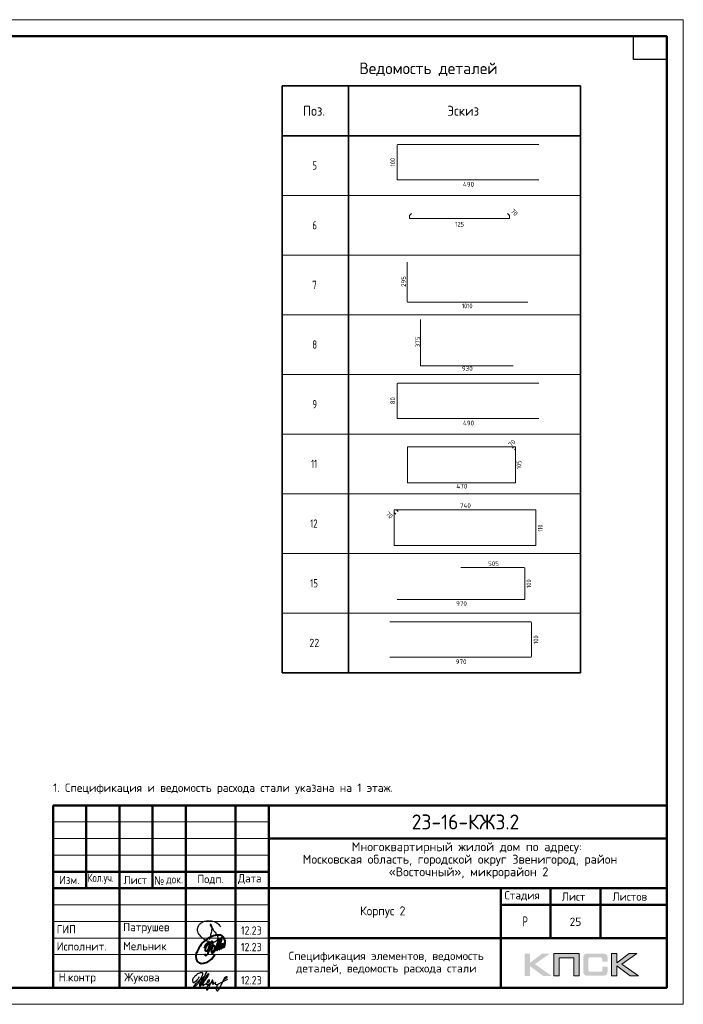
# Model space of a CAD drawing. Header units: millimetres. Extents: x -49773 to 2322955, y -3321 to 58485.
# Tile 328 of 580: x 1262933 to 1282940, y -3215 to 26485. Entities that reach past the tile are written whole.
import ezdxf

# ---------------------------------------------------------------- set-up
doc = ezdxf.new("R2010")
doc.units = ezdxf.units.MM
for name, color, linetype, lineweight in [('Standard', 7, 'Continuous', 25), ('Основная', 7, 'Continuous', 40), ('Стена наружная_ Сайдинг', 7, 'Continuous', 35)]:
    doc.layers.add(name, color=color, linetype=linetype, lineweight=lineweight)
doc.styles.add('ISOCPEUR', font='txt')
doc.styles.add('Segoe UI Symbol', font='txt')

# ---------------------------------------------------------------- blocks, each defined once
blk = doc.blocks.new('яяя')
at = {"lineweight": 30}
for points in [[(345424, 110432), (345425, 110410), (345424, 110397), (345417, 110379), (345406, 110350), (345390, 110319), (345357, 110275), (345310, 110221), (345265, 110176), (345198, 110110), (345161, 110077), (345133, 110066), (345116, 110066), (345102, 110075), (345090, 110091), (345082, 110115), (345074, 110146), (345066, 110182), (345064, 110206), (345067, 110234), (345077, 110278), (345095, 110320), (345114, 110361), (345134, 110395), (345159, 110428), (345195, 110469), (345228, 110506), (345284, 110560), (345331, 110595), (345379, 110625), (345435, 110648), (345486, 110670), (345532, 110686), (345573, 110696), (345605, 110698), (345621, 110695), (345635, 110687), (345648, 110671), (345656, 110649), (345659, 110625), (345659, 110583), (345656, 110553), (345647, 110523), (345635, 110489), (345387, 110033), (345349, 109985), (345311, 109948), (345247, 109889), (345209, 109858), (345192, 109844), (345180, 109837), (345157, 109833), (345150, 109835), (345140, 109842), (345135, 109856), (345138, 109881), (345148, 109892), (345183, 109930), (345267, 110024), (345343, 110105), (345455, 110213), (345617, 110343), (345775, 110456), (345811, 110526), (345838, 110607), (345890, 110740), (345902, 110771), (345698, 110295), (345672, 110226), (345626, 110132), (345572, 110032), (345518, 109953), (345481, 109918), (345497, 110001), (345567, 110147), (345655, 110301), (345760, 110442)], [(345481, 109918), (345476, 109896), (345475, 109874), (345485, 109861), (345506, 109866), (345539, 109891), (345632, 109983), (345968, 110450), (346022, 110527), (346029, 110560), (346027, 110579), (346026, 110590), (346010, 110605), (345993, 110609), (345975, 110601), (345962, 110584), (345954, 110562), (345857, 110421), (345783, 110292), (345741, 110183), (345701, 110079), (345665, 109985), (345660, 109952), (345666, 109929), (345669, 109915), (345682, 109910), (345702, 109914), (345735, 109941), (345846, 110007), (346065, 110160), (346075, 110193), (346070, 110217), (346066, 110236), (346052, 110241), (346030, 110241), (346007, 110228), (345978, 110203), (345960, 110164), (345892, 110010), (345895, 109986), (345904, 109966), (345925, 109964), (345969, 109968), (346045, 110000), (346218, 110114), (346261, 110154), (346280, 110184), (346282, 110210), (346278, 110225), (346263, 110229), (346241, 110222), (346220, 110198), (346162, 110049), (345989, 109904), (345932, 109849), (345906, 109805), (345891, 109739), (345890, 109690), (345899, 109652), (345924, 109647), (345956, 109655), (345980, 109674), (346058, 109838), (346158, 110046), (346261, 110098), (346314, 110120), (346292, 110079), (346269, 110036), (346261, 110008), (346267, 109998), (346293, 109998), (346363, 110039), (346445, 110095), (346421, 110068), (346414, 110040), (346407, 110011), (346416, 109990), (346466, 109972), (346509, 109977), (346574, 109984), (347172, 110293)], [(346586, 109971), (346543, 109917), (346509, 109873), (346489, 109825), (346475, 109767), (346472, 109710), (346478, 109675), (346485, 109641), (346501, 109621), (346517, 109602), (346542, 109589), (346568, 109592), (346605, 109620), (346680, 109731), (346736, 109842), (346865, 110115), (346962, 110290), (346969, 110318), (346979, 110360), (347013, 110403), (347056, 110434), (347091, 110450), (347109, 110450), (347121, 110434), (347115, 110405), (347072, 110355), (347012, 110307), (346924, 110222)]]:
    blk.add_lwpolyline(points, dxfattribs=at)
blk = doc.blocks.new('Из_буфера32210')
at = {"color": 7, "lineweight": 25}
blk.add_lwpolyline([(357, 84), (386, 160), (399, 213), (405, 239), (412, 268), (420, 299), (427, 339), (434, 380), (437, 414), (438, 442), (436, 466), (430, 489), (425, 504), (417, 519), (409, 531), (405, 535), (403, 536), (400, 539), (394, 541), (387, 543), (383, 542), (379, 539), (377, 534), (377, 528), (379, 523), (438, 428), (470, 382), (484, 365), (504, 341), (528, 310), (551, 280), (562, 264), (575, 247), (582, 235), (589, 220), (599, 198), (606, 184), (610, 167), (611, 155), (612, 143), (611, 127), (609, 116), (603, 96), (596, 82), (588, 69), (579, 56), (563, 43), (551, 34), (539, 25), (524, 16), (511, 10), (494, 5), (481, 3), (456, 0), (432, 1), (415, 3), (396, 6), (375, 11), (355, 19), (336, 24), (310, 31), (293, 39), (269, 53), (243, 69), (223, 80), (202, 93), (180, 109), (152, 128), (126, 152), (98, 182), (77, 211), (52, 241), (32, 266), (20, 293), (8, 329), (3, 348), (1, 373), (0, 393), (1, 417), (6, 440), (13, 454), (20, 476), (26, 497), (38, 517), (47, 529), (60, 548), (75, 563), (95, 581), (115, 593), (135, 606), (161, 618), (187, 628), (213, 638), (251, 647), (282, 653), (319, 655), (353, 655), (384, 652), (418, 648), (460, 641), (503, 628), (544, 611), (579, 594), (611, 573), (639, 545), (666, 515), (679, 496), (694, 471)], dxfattribs=at)
blk = doc.blocks.new('Из_буфера5543')
at = {"layer": 'Основная'}
for points in [[(762, 497), (761, 475), (762, 458), (767, 452), (778, 451), (786, 456), (792, 470), (796, 479), (799, 485), (802, 495), (805, 507), (808, 516), (812, 533), (814, 535), (801, 505), (800, 490), (800, 477), (805, 470), (820, 476), (824, 483), (826, 494), (829, 504), (833, 526), (835, 530), (842, 548), (846, 564), (852, 580), (855, 593), (859, 605), (862, 610), (866, 617), (856, 574), (856, 555), (851, 540), (848, 519), (849, 504), (848, 495), (853, 493), (861, 496), (863, 501), (868, 518), (873, 541), (876, 550), (880, 574), (883, 591), (886, 612), (881, 686), (874, 707), (870, 726), (859, 756), (851, 767), (838, 790), (819, 809), (794, 828), (785, 830), (763, 839), (748, 848), (721, 853), (704, 855), (666, 856), (639, 856), (599, 849), (579, 842), (535, 829), (485, 816), (420, 783), (378, 759), (341, 732), (282, 688), (227, 640), (195, 610), (157, 566), (127, 518), (88, 464), (57, 403), (39, 361), (27, 325), (16, 296), (6, 253), (0, 203), (7, 156), (13, 124), (29, 84), (60, 48), (75, 35), (98, 20), (138, 4), (165, 0), (237, 4), (277, 13), (317, 25), (365, 46), (428, 93), (474, 130), (516, 180), (554, 236), (582, 281)], [(265, 457), (281, 514), (299, 558), (312, 579), (332, 604), (345, 612), (360, 622), (376, 623), (382, 623), (387, 620), (391, 616), (396, 603), (399, 595), (402, 580), (403, 561), (401, 532), (394, 489), (386, 464), (379, 450), (372, 431), (365, 419), (358, 406), (348, 395), (338, 381), (328, 373), (313, 368), (304, 368), (296, 375), (294, 382), (290, 395), (293, 410), (293, 423), (297, 453), (305, 480), (308, 489), (320, 515), (328, 532), (344, 563), (361, 581), (377, 600), (395, 620), (414, 636), (448, 646), (472, 651), (482, 649), (493, 639), (502, 619), (507, 608), (508, 574), (505, 541), (499, 519), (483, 494), (469, 476), (459, 470), (443, 469), (439, 469)], [(503, 678), (478, 638), (464, 604), (452, 565), (440, 538), (428, 496), (422, 475), (417, 459), (413, 438), (402, 411), (395, 387), (383, 357), (378, 335), (370, 322), (367, 317), (359, 302), (348, 280), (336, 260), (324, 251), (310, 240), (299, 237), (292, 237), (288, 239), (281, 248), (278, 254), (278, 272), (276, 276), (276, 280)], [(496, 377), (509, 373), (536, 381), (548, 392), (559, 405), (565, 424), (573, 446), (576, 461), (579, 481), (579, 496), (575, 512), (567, 526), (551, 531), (538, 533), (529, 527), (518, 519), (505, 506), (501, 498), (495, 491), (490, 482), (482, 466), (479, 458), (472, 435), (468, 429), (464, 416), (460, 401), (461, 392), (462, 373), (465, 356), (469, 345), (477, 337), (483, 324), (496, 316), (511, 315), (524, 318), (535, 326), (547, 340), (554, 347), (566, 364), (572, 374), (579, 385), (593, 419), (599, 436), (606, 452), (616, 479), (623, 504), (629, 521), (635, 533), (637, 542), (643, 556), (644, 557), (652, 576), (658, 592), (688, 673), (724, 750), (651, 489), (636, 412), (636, 406), (639, 402), (645, 401), (649, 402), (651, 406), (655, 416), (660, 420), (661, 427), (665, 436), (668, 446), (753, 720), (780, 779), (715, 511), (710, 476), (706, 424), (712, 420), (718, 419), (725, 426), (729, 430), (733, 436), (737, 445), (741, 458), (745, 471), (747, 484), (749, 488), (761, 511), (768, 534), (772, 548), (776, 561), (781, 570), (788, 582), (792, 587), (802, 594), (804, 592), (807, 589), (807, 579), (807, 575), (804, 562), (805, 556), (800, 541), (793, 526), (784, 512), (774, 498), (767, 491), (762, 486), (760, 488), (763, 507), (764, 513), (767, 525), (769, 537), (771, 545)]]:
    blk.add_lwpolyline(points, dxfattribs=at)

msp = doc.modelspace()

# ---------------------------------------------------------------- hatches: boundary and pattern name
h = msp.add_hatch(color=256)
h.paths.add_polyline_path([(1278912.9, -1685.5), (1278685.4, -1685.5), (1278313.4, -1965.6), (1278313.4, -1685.5), (1278155.8, -1685.5), (1278155.8, -2357.6), (1278313.4, -2357.6), (1278313.4, -2062.4), (1278715.9, -2357.6), (1278967.6, -2357.6), (1278466.9, -2002.2)])
h.paths.add_polyline_path([(1279195.7, -1812.1), (1279641.1, -1812.1), (1279641.1, -2357.6), (1279797.3, -2357.6), (1279797.3, -1685.5), (1279630.7, -1685.5), (1279039.5, -1685.5), (1279039.5, -1844.6), (1279039.5, -2357.6), (1279195.7, -2357.6)])
h.paths.add_polyline_path([(1280935.5, -1682.1), (1280777.8, -1682.1), (1280777.8, -2354.9), (1280935.5, -2354.9), (1280935.5, -2058.9), (1281337.9, -2354.9), (1281589.6, -2354.9), (1281089, -1998.8), (1281535, -1682.1), (1281308.2, -1682.1), (1280935.5, -1962.1)])
msp.add_hatch(color=256).paths.add_polyline_path([(1280646.5, -1756.8), (1280644.4, -1749.1), (1280641.6, -1742.9), (1280638.2, -1736.7), (1280634.7, -1730.5), (1280631.2, -1725.6), (1280627.1, -1720.8), (1280622.9, -1716), (1280618.8, -1711.8), (1280613.3, -1708.3), (1280607.7, -1704.2), (1280601.5, -1700.7), (1280594.6, -1698), (1280587.7, -1695.2), (1280580.1, -1692.4), (1280572.5, -1690.4), (1280554.5, -1686.9), (1280535.1, -1684.1), (1280513.7, -1682.8), (1280490.2, -1682.1), (1280089.1, -1682.1), (1280065.6, -1682.8), (1280044.9, -1684.1), (1280024.8, -1686.9), (1280007.5, -1690.4), (1279999.2, -1693.1), (1279991.6, -1695.2), (1279984.7, -1698), (1279978.5, -1701.4), (1279972.3, -1704.2), (1279966.1, -1708.3), (1279961.2, -1711.8), (1279956.4, -1716), (1279952.2, -1720.8), (1279948.8, -1725.6), (1279944.6, -1730.5), (1279941.2, -1736.7), (1279938.4, -1742.9), (1279935.6, -1749.8), (1279932.9, -1756.8), (1279930.8, -1764.4), (1279927.3, -1781), (1279924.6, -1798.9), (1279922.5, -1819), (1279922.5, -1841.1), (1279922.5, -2195.1), (1279922.5, -2217.3), (1279924.6, -2237.3), (1279927.3, -2256), (1279930.8, -2272.6), (1279932.9, -2280.2), (1279935.6, -2287.1), (1279938.4, -2294), (1279941.2, -2300.2), (1279944.6, -2305.8), (1279948.8, -2311.3), (1279952.2, -2316.2), (1279956.4, -2321), (1279961.2, -2325.1), (1279966.7, -2328.6), (1279972.3, -2332.1), (1279978.5, -2335.5), (1279984.7, -2339), (1279992.3, -2341), (1279999.2, -2343.8), (1280007.5, -2345.9), (1280024.8, -2350), (1280044.9, -2352.1), (1280066.3, -2354.2), (1280089.1, -2354.9), (1280490.2, -2354.9), (1280513.7, -2354.2), (1280535.1, -2352.8), (1280554.5, -2350), (1280571.8, -2346.6), (1280580.1, -2343.8), (1280587.7, -2341.7), (1280594.6, -2339), (1280601.5, -2335.5), (1280607.7, -2332.7), (1280613.3, -2328.6), (1280618.8, -2325.1), (1280622.9, -2321), (1280627.1, -2316.8), (1280631.2, -2311.3), (1280634.7, -2306.5), (1280638.2, -2300.2), (1280641.6, -2294), (1280644.4, -2287.8), (1280646.5, -2280.2), (1280649.2, -2272.6), (1280652.7, -2256), (1280655.4, -2238), (1280656.8, -2217.3), (1280657.5, -2195.1), (1280657.5, -2083.8), (1280500.6, -2083.8), (1280500.6, -2174.4), (1280500.6, -2180.6), (1280499.9, -2186.8), (1280498.5, -2192.4), (1280497.1, -2197.9), (1280495, -2202.8), (1280493, -2206.9), (1280490.2, -2211), (1280486.7, -2214.5), (1280483.3, -2218), (1280479.1, -2220.7), (1280474.3, -2222.8), (1280469.4, -2224.9), (1280464.6, -2226.3), (1280458.4, -2227), (1280452.2, -2227.6), (1280445.9, -2228.3), (1280122.3, -2228.3), (1280116.8, -2227.6), (1280112, -2227), (1280107.8, -2224.9), (1280103.7, -2222.8), (1280099.5, -2220), (1280096, -2217.3), (1280092.6, -2213.8), (1280089.8, -2209.7), (1280087.1, -2205.5), (1280085, -2201.4), (1280082.9, -2196.5), (1280081.5, -2191.7), (1280079.5, -2182), (1280078.8, -2172.3), (1280078.8, -1849.4), (1280078.8, -1843.9), (1280079.5, -1838.3), (1280080.8, -1833.5), (1280082.2, -1828.7), (1280083.6, -1824.5), (1280085.7, -1821.1), (1280088.4, -1817.6), (1280091.2, -1814.1), (1280094.7, -1811.4), (1280098.1, -1808.6), (1280102.3, -1806.5), (1280106.4, -1805.2), (1280111.3, -1803.8), (1280116.1, -1803.1), (1280121.6, -1802.4), (1280127.2, -1802.4), (1280445.9, -1802.4), (1280452.2, -1802.4), (1280458.4, -1803.1), (1280463.9, -1804.5), (1280468.8, -1805.8), (1280473.6, -1807.9), (1280478.4, -1810), (1280482.6, -1813.5), (1280486, -1816.2), (1280489.5, -1820.4), (1280492.3, -1824.5), (1280495, -1828.7), (1280497.1, -1833.5), (1280498.5, -1838.3), (1280499.9, -1843.9), (1280500.6, -1850.1), (1280500.6, -1856.3), (1280500.6, -1930.3), (1280657.5, -1930.3), (1280657.5, -1841.1), (1280656.8, -1819), (1280655.4, -1798.9), (1280652.7, -1781), (1280648.5, -1764.4)])

# ---------------------------------------------------------------- linework, layer by layer
at = {"lineweight": 0}
for points in [[(1279195.7, -2357.6), (1279195.7, -1812.1), (1279641.1, -1812.1), (1279641.1, -2357.6), (1279797.3, -2357.6), (1279797.3, -1685.5), (1279630.7, -1685.5), (1279039.5, -1685.5), (1279039.5, -1844.6), (1279039.5, -2357.6), (1279195.7, -2357.6)], [(1280777.8, -2354.9), (1280777.8, -1682.1), (1280935.5, -1682.1), (1280935.5, -1962.1), (1281308.2, -1682.1), (1281535, -1682.1), (1281089, -1998.8), (1281589.6, -2354.9), (1281337.9, -2354.9), (1280935.5, -2058.9), (1280935.5, -2354.9), (1280777.8, -2354.9)]]:
    msp.add_lwpolyline(points, close=True, dxfattribs=at)
at = {"layer": 'Standard', "color": 7, "linetype": 'Continuous', "lineweight": 35, "transparency": 33554687}
for p, q in [((1270841.6, 24486.7), (1279841.6, 24486.7)), ((1270841.6, 22986.7), (1270841.6, 24486.7)), ((1270841.6, 24486.7), (1270841.6, 21186.7)), ((1272841.6, 22986.7), (1272841.6, 24486.7)), ((1272841.6, 24486.7), (1272841.6, 21186.7)), ((1279841.6, 22986.7), (1279841.6, 24486.7)), ((1279841.6, 24486.7), (1279841.6, 21186.7)), ((1279841.6, 22986.7), (1270841.6, 22986.7)), ((1270841.6, 22686.7), (1270841.6, 19386.7)), ((1272841.6, 22686.7), (1272841.6, 19386.7)), ((1279841.6, 22686.7), (1279841.6, 19386.7)), ((1270841.6, 20886.7), (1270841.6, 17586.7)), ((1272841.6, 20886.7), (1272841.6, 17586.7)), ((1279841.6, 20886.7), (1279841.6, 17586.7)), ((1270841.6, 19086.7), (1270841.6, 15786.7)), ((1272841.6, 19086.7), (1272841.6, 15786.7)), ((1279841.6, 19086.7), (1279841.6, 15786.7)), ((1270841.6, 17286.7), (1270841.6, 13986.7)), ((1272841.6, 17286.7), (1272841.6, 13986.7)), ((1279841.6, 17286.7), (1279841.6, 13986.7)), ((1270841.6, 15486.7), (1270841.6, 12186.7)), ((1272841.6, 15486.7), (1272841.6, 12186.7)), ((1279841.6, 15486.7), (1279841.6, 12186.7)), ((1270841.6, 13686.7), (1270841.6, 10386.7)), ((1272841.6, 13686.7), (1272841.6, 10386.7)), ((1279841.6, 13686.7), (1279841.6, 10386.7)), ((1270841.6, 11886.7), (1270841.6, 8586.7)), ((1272841.6, 11886.7), (1272841.6, 8586.7)), ((1279841.6, 11886.7), (1279841.6, 8586.7)), ((1270841.6, 10086.7), (1270841.6, 6786.7)), ((1272841.6, 10086.7), (1272841.6, 6786.7)), ((1279841.6, 10086.7), (1279841.6, 6786.7)), ((1270841.6, 6786.7), (1279841.6, 6786.7))]:
    msp.add_line(p, q, dxfattribs=at)
at = {"layer": 'Standard', "color": 4, "linetype": 'Continuous', "lineweight": 18, "transparency": 33554687}
for p, q in [((1274311.8, 21671.3), (1274311.8, 22701.1)), ((1274331.5, 22720.8), (1278588.4, 22720.8)), ((1278588.4, 21651.7), (1274331.5, 21651.7)), ((1274617.8, 17980.5), (1274617.8, 19174.3)), ((1278249.1, 17963.8), (1274634.5, 17963.8)), ((1275017, 16062.1), (1275017, 17444)), ((1277806.5, 16049.2), (1275029.9, 16049.2)), ((1274311.8, 14471.3), (1274311.8, 15501.1)), ((1274331.5, 15520.8), (1278588.4, 15520.8)), ((1278588.4, 14451.7), (1274331.5, 14451.7))]:
    msp.add_line(p, q, dxfattribs=at)
at = {"layer": 'Standard', "color": 7, "linetype": 'Continuous', "lineweight": 13, "transparency": 33554687}
for p, q in [((1270841.6, 21186.7), (1279841.6, 21186.7)), ((1270841.6, 19386.7), (1279841.6, 19386.7)), ((1270841.6, 17586.7), (1279841.6, 17586.7)), ((1270841.6, 15786.7), (1279841.6, 15786.7)), ((1270841.6, 13986.7), (1279841.6, 13986.7)), ((1270841.6, 12186.7), (1279841.6, 12186.7)), ((1270841.6, 10386.7), (1279841.6, 10386.7)), ((1270841.6, 8586.7), (1279841.6, 8586.7)), ((1270841.6, 6786.7), (1279841.6, 6786.7))]:
    msp.add_line(p, q, dxfattribs=at)
at = {"layer": 'Standard', "color": 40, "linetype": 'Continuous', "lineweight": 18, "transparency": 33554687}
for p, q in [((1274685.3, 20499.8), (1274685.3, 20572.2)), ((1274690, 20583.5), (1274746.3, 20639.8)), ((1277641.9, 20639.8), (1277698.2, 20583.5)), ((1277702.9, 20572.2), (1277702.9, 20499.8)), ((1277686.9, 20483.8), (1274701.3, 20483.8)), ((1274620.6, 12525.9), (1274620.6, 13590.1)), ((1274632.6, 13602.1), (1277875.7, 13602.1)), ((1277791.5, 13565.5), (1277825.3, 13599.3)), ((1277832.1, 13602.1), (1277875.7, 13602.1)), ((1277882.5, 13542.2), (1277848.6, 13508.4)), ((1277885.3, 13592.5), (1277885.3, 12525.9)), ((1277885.3, 13592.5), (1277885.3, 13549)), ((1277873.2, 12513.9), (1274632.6, 12513.9)), ((1274220.5, 11625.6), (1274220.5, 11683.1)), ((1274220.5, 10642.5), (1274220.5, 11683.1)), ((1274268.9, 11572), (1274224.2, 11616.7)), ((1274233.2, 11695.8), (1278481.1, 11695.8)), ((1274233.2, 11695.8), (1274290.6, 11695.8)), ((1274299.6, 11692.1), (1274344.3, 11647.4)), ((1278497, 11679.9), (1278497, 10642.5)), ((1278481.1, 10626.7), (1274236.4, 10626.7))]:
    msp.add_line(p, q, dxfattribs=at)
at = {"layer": 'Standard', "color": 22, "linetype": 'Continuous', "lineweight": 18, "transparency": 33554687}
for p, q in [((1276237.3, 9957.3), (1278142.5, 9957.3)), ((1278163.8, 9936), (1278163.8, 9015.3)), ((1278142.5, 8994), (1274310.7, 8994)), ((1278340.7, 8320.8), (1274087.7, 8320.8)), ((1278364.3, 7275.3), (1278364.3, 8297.2)), ((1274087.7, 7251.7), (1278340.7, 7251.7))]:
    msp.add_line(p, q, dxfattribs=at)
at = {"layer": 'Standard', "color": 7, "linetype": 'Continuous', "lineweight": 13, "transparency": 33554687}
msp.add_lwpolyline([(1240940, -3214.6), (1282940, -3214.6), (1282940, 26485.4), (1240940, 26485.4), (1240940, -3214.6)], close=True, dxfattribs=at)
at = {"layer": 'Standard', "color": 7, "linetype": 'Continuous', "lineweight": 50, "transparency": 33554687}
msp.add_lwpolyline([(1242940, 25985.4), (1282440, 25985.4), (1282440, -2714.6), (1242940, -2714.6), (1242940, 25985.4)], close=True, dxfattribs=at)
at = {"layer": 'Standard', "color": 7, "linetype": 'Continuous', "lineweight": 25, "transparency": 33554687}
msp.add_lwpolyline([(1282440, 25985.4), (1282440, 25285.4), (1281440, 25285.4), (1281440, 25985.4), (1282440, 25985.4)], close=True, dxfattribs=at)
at = {"layer": 'Standard', "color": 4, "linetype": 'Continuous', "lineweight": 18, "transparency": 33554687}
for centre, radius, start, end in [((1274331.5, 22701.1), 19.7, 90, 180), ((1274331.5, 21671.3), 19.7, 180, 270), ((1274634.5, 17980.5), 16.7, 180, 270), ((1275029.9, 16062.1), 12.8, 180, 270), ((1274331.5, 15501.1), 19.7, 90, 180), ((1274331.5, 14471.3), 19.7, 180, 270)]:
    msp.add_arc(centre, radius, start, end, dxfattribs=at)
at = {"layer": 'Standard', "color": 40, "linetype": 'Continuous', "lineweight": 18, "transparency": 33554687}
for centre, radius, start, end in [((1274701.3, 20572.2), 16, 135, 180), ((1274701.3, 20499.8), 16, 180, 270), ((1277686.9, 20499.8), 16, 270, 0), ((1277686.9, 20572.2), 16, 0, 45), ((1274632.6, 13590.1), 12, 90, 180), ((1277832.1, 13592.5), 9.62, 90, 135), ((1277875.7, 13592.5), 9.62, 0, 90), ((1277875.7, 13592.5), 9.62, 0, 90), ((1277875.7, 13549), 9.62, 315, 0), ((1274632.6, 12525.9), 12, 180, 270), ((1277873.2, 12525.9), 12, 270, 0), ((1274233.2, 11683.1), 12.7, 90, 180), ((1274233.2, 11683.1), 12.7, 90, 180), ((1274233.2, 11625.6), 12.7, 180, 225), ((1274290.6, 11683.1), 12.7, 45, 90), ((1278481.1, 11679.9), 15.9, 0, 90), ((1274236.4, 10642.5), 15.9, 180, 270), ((1278481.1, 10642.5), 15.9, 270, 0)]:
    msp.add_arc(centre, radius, start, end, dxfattribs=at)
at = {"layer": 'Standard', "color": 22, "linetype": 'Continuous', "lineweight": 18, "transparency": 33554687}
for centre, radius, start, end in [((1278142.5, 9936), 21.3, 0, 90), ((1278142.5, 9015.3), 21.3, 270, 0), ((1278340.7, 8297.2), 23.6, 0, 90), ((1278340.7, 7275.3), 23.6, 270, 0)]:
    msp.add_arc(centre, radius, start, end, dxfattribs=at)
at = {"layer": 'Стена наружная_ Сайдинг', "color": 7, "linetype": 'Continuous', "lineweight": 50, "transparency": 33554687}
for p, q in [((1263939.9, 2785.5), (1282440, 2785.5)), ((1263939.9, -2714.6), (1263939.9, 2785.5)), ((1267939.9, -2714.6), (1267939.9, 2785.5)), ((1282440, 2785.5), (1282440, -2714.6)), ((1270440, 1785.5), (1282440, 1785.5)), ((1270440, 785.5), (1263939.9, 785.5)), ((1263939.9, 285.5), (1270440, 285.5)), ((1270440, 285.5), (1282440, 285.5)), ((1277440, -214.5), (1282440, -214.5)), ((1270440, -1214.6), (1282440, -1214.6)), ((1263939.9, -2714.6), (1282440, -2714.6))]:
    msp.add_line(p, q, dxfattribs=at)
at = {"layer": 'Стена наружная_ Сайдинг', "color": 7, "linetype": 'Continuous', "lineweight": 13, "transparency": 33554687}
for p, q in [((1263939.9, 2285.5), (1270440, 2285.5)), ((1263939.9, 1785.5), (1270440, 1785.5)), ((1263939.9, 1285.5), (1270440, 1285.5)), ((1263939.9, -214.5), (1270440, -214.5)), ((1263939.9, -714.5), (1270440, -714.5)), ((1263939.9, -1214.6), (1270440, -1214.6)), ((1263939.9, -1714.6), (1270440, -1714.6)), ((1263939.9, -2214.6), (1270440, -2214.6))]:
    msp.add_line(p, q, dxfattribs=at)
at = {"layer": 'Стена наружная_ Сайдинг', "color": 7, "linetype": 'Continuous', "lineweight": 50, "transparency": 33554687}
for points in [[(1264939.9, 2785.5), (1264939.9, 1535.5), (1264939.9, 285.5)], [(1265939.9, 2785.5), (1265939.9, 35.5), (1265939.9, -2714.6)], [(1266939.9, 2785.5), (1266939.9, 1535.5), (1266939.9, 285.5)], [(1269440, 2785.5), (1269440, 35.5), (1269440, -2714.6)], [(1270440, 2785.5), (1270440, 35.5), (1270440, -2714.6)], [(1277440, -2714.6), (1277440, -1214.6), (1277440, 285.5)], [(1278940, -1214.6), (1278940, -464.5), (1278940, 285.5)], [(1280440, 285.5), (1280440, -464.5), (1280440, -1214.6)]]:
    msp.add_lwpolyline(points, dxfattribs=at)

# ---------------------------------------------------------------- block references
at = {"color": 1, "ltscale": 100}
msp.add_blockref('Из_буфера32210', (1268295, -1348.7), dxfattribs=at)
at = {"color": 2, "lineweight": 60, "xscale": 0.5, "yscale": 0.5, "zscale": 0.5}
msp.add_blockref('яяя', (1095619.2, -57601), dxfattribs=at)
at = {"layer": 'Основная'}
msp.add_blockref('Из_буфера5543', (1268242.4, -1981.4), dxfattribs=at)

# ---------------------------------------------------------------- texts
at = {"layer": 'Standard', "color": 7, "linetype": 'Continuous', "lineweight": 35, "transparency": 33554687, "insert": (1273171.6, 24786.7), "char_height": 350, "width": 4509.788, "attachment_point": 7, "style": 'ISOCPEUR'}
msp.add_mtext('\\W0.98;Ведомость деталей', dxfattribs=at)
at = {"layer": 'Standard', "color": 7, "linetype": 'Continuous', "lineweight": 25, "transparency": 33554687, "attachment_point": 7}
for s, insert, char_height, width, style in [('\\W0.92;Поз.', (1271474.1, 23586.7), 300, 872.987, 'ISOCPEUR'), ('\\W0.94;Эскиз', (1275824.1, 23586.7), 300, 1176.105, 'ISOCPEUR'), ('\\W0.78;5', (1271754.1, 21961.7), 250, 272.013, 'ISOCPEUR'), ('\\W0.78;6', (1271754.1, 20161.7), 250, 272.013, 'ISOCPEUR'), ('\\W0.78;7', (1271754.1, 18361.7), 250, 272.013, 'ISOCPEUR'), ('\\W0.78;8', (1271754.1, 16561.7), 250, 272.013, 'ISOCPEUR'), ('\\W0.78;9', (1271754.1, 14761.7), 250, 272.013, 'ISOCPEUR'), ('\\W0.63;11', (1271716.6, 12961.7), 250, 328.133, 'ISOCPEUR'), ('\\W0.75;12', (1271691.6, 11161.7), 250, 393.574, 'ISOCPEUR'), ('\\W0.75;15', (1271691.6, 9361.7), 250, 393.574, 'ISOCPEUR'), ('\\W0.87;22', (1271666.6, 7561.7), 250, 459.007, 'ISOCPEUR'), ('\\W0.99;Многоквартирный жилой дом по адресу: ', (1272943.5, 1330.5), 270, 7123.089, 'ISOCPEUR'), ('\\W0.99;Московская область, городской округ Звенигород, район ', (1271465.2, 952.5), 270, 10078.117, 'ISOCPEUR'), ('\\W0.99;«Восточный», микрорайон 2', (1274057.2, 574.5), 270, 4896.236, 'ISOCPEUR'), ('\\W0.93;Изм.', (1264121.2, 410.2), 250, 752.897, 'ISOCPEUR'), ('\\W0.79;Кол.уч.', (1264976.6, 410.2), 250, 973.657, 'ISOCPEUR'), ('\\W0.94;Лист', (1266064.9, 410.2), 250, 866.919, 'ISOCPEUR'), ('\\W0.91;№', (1266985.4, 392.9), 250, 477.949, 'Segoe UI Symbol'), ('\\W0.94;Подп.', (1268289.9, 399.8), 250, 916.954, 'ISOCPEUR'), ('\\W0.94;Дата', (1269517.2, 410.2), 250, 967.736, 'ISOCPEUR'), ('\\W0.84;док.', (1267349.6, 392.9), 250, 649.802, 'ISOCPEUR'), ('\\W0.96;Стадия', (1277550, -89.8), 250, 1243.904, 'ISOCPEUR'), ('\\W0.94;Лист', (1279277.7, -89.8), 250, 866.919, 'ISOCPEUR'), ('\\W0.96;Листов', (1280803.6, -89.8), 250, 1218.997, 'ISOCPEUR'), ('\\W0.96;Корпус 2', (1273197.5, -604.6), 270, 1614.451, 'ISOCPEUR'), ('\\W0.62;Р', (1278097.7, -864.5), 300, 276.791, 'ISOCPEUR'), ('\\W0.92;ГИП', (1264050.7, -1077.1), 250, 689.612, 'ISOCPEUR'), ('\\W0.97;Патрушев', (1266050.8, -1077.1), 250, 1670.192, 'ISOCPEUR'), ('\\W0.88;12.23', (1269603, -1113.3), 250, 834.251, 'ISOCPEUR'), ('\\W0.97;Исполнит.', (1264045, -1592.8), 250, 1645.076, 'ISOCPEUR'), ('\\W0.96;Мельник', (1266050.8, -1583.2), 250, 1394.321, 'ISOCPEUR'), ('\\W0.88;12.23', (1269603, -1613.3), 250, 834.251, 'ISOCPEUR'), ('\\W0.96;Н.контр', (1264107.5, -2592.8), 250, 1319.134, 'ISOCPEUR'), ('\\W0.96;Жукова', (1266082.4, -2592.8), 250, 1269.071, 'ISOCPEUR'), ('\\W0.88;12.23', (1269603, -2613.3), 250, 834.251, 'ISOCPEUR')]:
    msp.add_mtext(s, dxfattribs=dict(at, insert=insert, char_height=char_height, width=width, style=style))
at = {"layer": 'Standard', "color": 7, "linetype": 'Continuous', "lineweight": 13, "transparency": 33554687, "char_height": 140, "attachment_point": 7, "style": 'ISOCPEUR'}
for s, insert, width, rotation in [('\\W0.83;100', (1274249.5, 22053.2), 323.637, 90), ('\\W0.87;70', (1277725.5, 20694.8), 257.034, 315), ('\\W0.91;295', (1274575.5, 18422), 357.638, 90), ('\\W0.91;375', (1275000.7, 16599.6), 357.624, 90), ('\\W0.87;80', (1274249.5, 14888.2), 257.045, 90), ('\\W0.87;70', (1277750.6, 13595.6), 257.04, 45), ('\\W0.83;105', (1278056.2, 12925), 323.644, 90), ('\\W0.87;70', (1273958.7, 11563.9), 257.051, 315), ('\\W0.74;110', (1278700.3, 11042.2), 289.636, 90), ('\\W0.83;100', (1278353, 9342.6), 323.63, 90), ('\\W0.83;100', (1278566.5, 7653.2), 323.637, 90)]:
    msp.add_mtext(s, dxfattribs=dict(at, insert=insert, width=width, rotation=rotation))
at = {"layer": 'Standard', "color": 7, "linetype": 'Continuous', "lineweight": 13, "transparency": 33554687, "style": 'ISOCPEUR'}
for s, insert, char_height, width, attachment_point in [('\\W0.92;490', (1276296.1, 21449.4), 140, 371.911, 7), ('\\W0.83;125', (1276061.1, 20245.8), 140, 323.637, 7), ('\\W0.80;1010', (1276265.5, 17781.5), 140, 391.82, 7), ('\\W0.91;930', (1276264.8, 15893), 140, 357.631, 7), ('\\W0.92;490', (1276296.1, 14249.4), 140, 371.911, 7), ('\\W0.92;470', (1276098.9, 12342.9), 140, 371.925, 7), ('\\W0.92;740', (1276204.8, 11759.1), 140, 371.911, 7), ('\\W0.91;505', (1277053.5, 10006.4), 140, 357.631, 7), ('\\W0.91;970', (1276090.3, 8804.8), 140, 357.624, 7), ('\\W0.91;970', (1276079, 7049.4), 140, 357.624, 7), ('\\A1;{\\fISOCPEUR|i0|b0;\\H250.000000;\\W1.000000;\\C7;1. Спецификация и ведомость расхода стали указана на 1 этаж.}\\P', (1263939.9, 3124.3), 250, 10560.729, 7), ('\\A1;{\\fISOCPEUR|i0|b0;\\H250.000000;\\W1.000000;\\C7;25}\\P', (1279690, -724.5), 250, 459.375, 5)]:
    msp.add_mtext(s, dxfattribs=dict(at, insert=insert, char_height=char_height, width=width, attachment_point=attachment_point))
at = {"layer": 'Standard', "color": 7, "linetype": 'Continuous', "lineweight": 50, "transparency": 33554687, "insert": (1274752.5, 2060.5), "char_height": 450, "width": 3586.382, "attachment_point": 7, "style": 'ISOCPEUR'}
msp.add_mtext('\\W0.95;23-16-КЖ3.2', dxfattribs=at)
at = {"layer": 'Standard', "color": 7, "linetype": 'Continuous', "lineweight": 25, "transparency": 33554687, "insert": (1273983.2, -1628.2), "char_height": 250, "width": 5979.375, "attachment_point": 2, "line_spacing_factor": 0.903614}
msp.add_mtext('\\A1;{\\fISOCPEUR|i0|b0;\\H250.000000;\\W1.000000;\\C7;Спецификация элементов, ведомость}\\P{\\fISOCPEUR|i0|b0;\\H250.000000;\\W1.000000;\\C7;деталей, ведомость расхода стали}\\P', dxfattribs=at)

doc.saveas('drawing.dxf')
